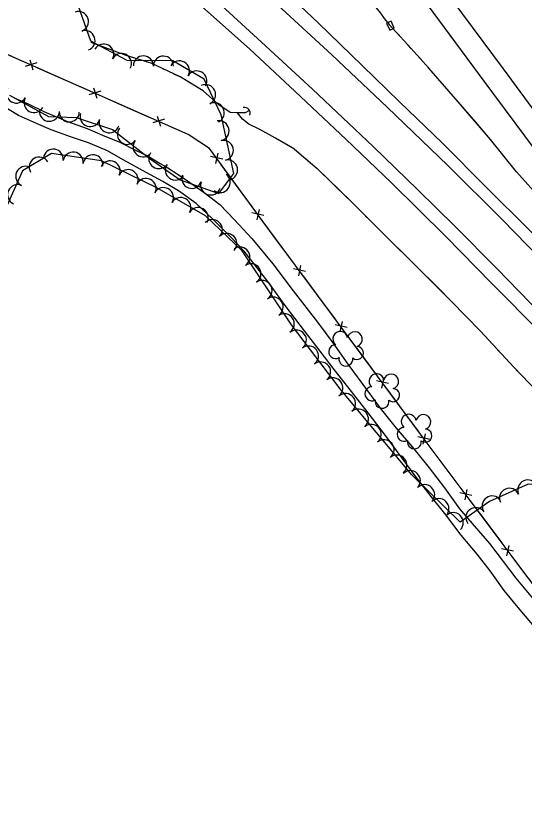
# Model space of a CAD drawing. Extents: x 353423 to 364002, y 127000 to 201942.
# Drawn here: x 359462 to 359665.3, y 131713.9 to 132026.4 of the extents above; entities that cross this region are included whole.
import ezdxf

# ---------------------------------------------------------------- set-up
doc = ezdxf.new("R2010")
doc.units = 0
for name, color, linetype in [('E_DTM_SlopeBottom', 7, 'Continuous'), ('E_DTM_SlopeTop', 7, 'Continuous'), ('E_FEN_Generic', 7, 'Continuous'), ('E_MISCPROP', 7, 'Continuous'), ('E_STRUCT_WingWall', 7, 'Continuous')]:
    doc.layers.add(name, color=color, linetype=linetype)

msp = doc.modelspace()

# ---------------------------------------------------------------- linework, layer by layer
at = {"layer": 'E_DTM_SlopeBottom'}
for p, q in [((359469.04, 132004.65), (359467.77, 132008.69)), ((359470.51, 132007.55), (359465.8, 132006.09)), ((359495.99, 131996.28), (359491.28, 131994.82)), ((359494.52, 131993.39), (359493.25, 131997.42)), ((359521.47, 131985.01), (359516.76, 131983.55)), ((359520, 131982.11), (359518.73, 131986.15)), ((359542.02, 131967.31), (359542.92, 131971.44)), ((359544.73, 131969.08), (359539.92, 131970.17)), ((359561.21, 131946.62), (359556.4, 131947.7)), ((359558.49, 131944.84), (359559.4, 131948.97)), ((359577.81, 131924.27), (359573, 131925.32)), ((359575.11, 131922.47), (359575.99, 131926.61)), ((359594.43, 131901.91), (359589.62, 131902.96)), ((359591.73, 131900.11), (359592.61, 131904.24)), ((359611.02, 131879.51), (359606.2, 131880.57)), ((359608.31, 131877.72), (359609.2, 131881.86)), ((359624.88, 131855.33), (359625.77, 131859.46)), ((359627.59, 131857.12), (359622.77, 131858.18)), ((359641.6, 131833.03), (359642.46, 131837.17)), ((359644.3, 131834.84), (359639.48, 131835.87)), ((359658.32, 131810.74), (359659.18, 131814.88)), ((359661.01, 131812.55), (359656.19, 131813.58))]:
    msp.add_line(p, q, dxfattribs=at)
for points in [[(359733.72, 131713.89), (359702.76, 131754.41), (359666.76, 131801.99), (359626.48, 131855.69), (359595.59, 131897.43), (359560.48, 131944.67), (359539.41, 131973.4), (359530.96, 131978.91), (359397.62, 132037.89), (359310.24, 132079.9), (359248.86, 132107.39), (359167.7, 132142.71), (359107.46, 132171.85), (359029.81, 132208.08), (358952.68, 132209.19), (358924.74, 132208.19)], [(359611.49, 132020.62), (359613.31, 132021.44), (359612.08, 132024.18), (359610.26, 132023.36), (359611.49, 132020.62)], [(359464.85, 132008.15), (359454.49, 132012.73)], [(359479.97, 132001.46), (359470.87, 132005.49)], [(359490.33, 131996.88), (359479.97, 132001.46)], [(359505.45, 131990.19), (359496.35, 131994.22)], [(359515.8, 131985.61), (359505.45, 131990.19)], [(359530.93, 131978.92), (359521.83, 131982.95)], [(359540.12, 131972.43), (359539.41, 131973.4), (359530.96, 131978.91), (359530.93, 131978.92)], [(359549.9, 131959.09), (359544.01, 131967.12)], [(359556.6, 131949.96), (359549.9, 131959.09)], [(359566.43, 131936.67), (359560.49, 131944.66)], [(359573.18, 131927.58), (359566.43, 131936.67)], [(359583.05, 131914.3), (359577.11, 131922.3)], [(359589.8, 131905.22), (359583.05, 131914.3)], [(359599.66, 131891.94), (359595.59, 131897.43), (359593.73, 131899.94)], [(359606.39, 131882.84), (359599.66, 131891.94)], [(359616.23, 131869.54), (359610.31, 131877.55)], [(359622.97, 131860.44), (359616.23, 131869.54)], [(359632.86, 131847.19), (359626.88, 131855.15)], [(359639.65, 131838.13), (359632.86, 131847.19)], [(359649.58, 131824.9), (359643.6, 131832.87)], [(359656.37, 131815.85), (359649.58, 131824.9)], [(359666.29, 131802.61), (359660.32, 131810.58)]]:
    msp.add_lwpolyline(points, dxfattribs=at)
msp.add_ellipse((359552.93, 131987.08), major_axis=(2.25, 1.89), ratio=0.85703, start_param=5.356084, end_param=7.210314, dxfattribs=at)
at = {"layer": 'E_DTM_SlopeTop'}
for points in [[(359868.2, 131719.43), (359847.41, 131747.54), (359825.57, 131776.88), (359796.6, 131815.87), (359765.6, 131857.67), (359742.12, 131889.93), (359715.95, 131925.49), (359687.37, 131963.93), (359656.97, 132005.11), (359627.89, 132044.33), (359595.85, 132087.53), (359565.18, 132128.99), (359537.2, 132166.91), (359505.6, 132209.55), (359474.16, 132252.13), (359447.44, 132288.27)], [(359751.37, 131861.94), (359744.68, 131871.36), (359730.53, 131890.77), (359712.31, 131914.84), (359693.49, 131940.26), (359673.57, 131967.47), (359649.21, 132000.18), (359628.86, 132027.78), (359606.09, 132058.41), (359583.98, 132088.43), (359555.5, 132126.69), (359533.12, 132157.04), (359512.43, 132184.65), (359487.03, 132219.32), (359462.18, 132253.26), (359440.56, 132282.21)], [(359848.21, 131724.01), (359828.93, 131748.59), (359812.62, 131768.97), (359793.78, 131792.21), (359774.6, 131815.52), (359754.43, 131839.17), (359744.04, 131851.3), (359727.16, 131870.29), (359705.92, 131893.68), (359681.76, 131919.04), (359656.38, 131945.02), (359634.73, 131966.57), (359610.44, 131989.93), (359588.34, 132010.76), (359565.03, 132032.22), (359539.45, 132055.04), (359511.05, 132079.94), (359486.28, 132100.8), (359462, 132120.43), (359439.65, 132138.15)], [(359829.79, 131722.95), (359815.52, 131741.24), (359796.41, 131765.22), (359779.05, 131786.77), (359761.9, 131807.33), (359743.27, 131829.13), (359722.54, 131852.67), (359704.55, 131872.62), (359689.86, 131888.7), (359672.14, 131907.09), (359654.35, 131925.48), (359637.61, 131942.19), (359622.74, 131956.82), (359604.84, 131974.1), (359580.59, 131997.01), (359560.31, 132015.88), (359542.62, 132031.93), (359524.86, 132047.65), (359508.32, 132062.07), (359490.01, 132077.74), (359471.36, 132093.36), (359448.96, 132111.3)], [(359818.68, 131728.32), (359802.2, 131749.43), (359778.26, 131779.18), (359757.21, 131804.4), (359732.64, 131833.16), (359709.98, 131858.45), (359689.67, 131880.76), (359671.68, 131899.94), (359652.35, 131919.4), (359633.96, 131938.19), (359612.26, 131959.63), (359593.97, 131977.08), (359573.75, 131996.16), (359555.51, 132013.17), (359538.8, 132027.98), (359518.4, 132046.12), (359500.31, 132061.96), (359478.3, 132080.28), (359457.67, 132097.26)], [(359751.37, 131861.94), (359751.69, 131860.32), (359751.77, 131858.15), (359751.6, 131857.09), (359750.64, 131856.05), (359749.79, 131855.27), (359748.84, 131854.78), (359747.95, 131854.79), (359747.02, 131855.47), (359740.19, 131863), (359720.67, 131884.92), (359702.08, 131905.43), (359683.41, 131924.61), (359667.5, 131940.59), (359649.76, 131958.2), (359632.58, 131975.48), (359615.4, 131992.02), (359600.58, 132006.32), (359582.84, 132023.49), (359568.62, 132037.16)]]:
    msp.add_lwpolyline(points, dxfattribs=at)
at = {"layer": 'E_FEN_Generic'}
for points in [[(359459.55, 131994.61), (359475.13, 131986.14), (359486.17, 131985.76), (359500.76, 131980.98), (359515.71, 131969.18), (359527.78, 131960.83), (359543.14, 131955.44), (359549.13, 131963.42), (359544.07, 131986.86), (359537.29, 132001.06), (359524.78, 132008.3), (359506.54, 132008.49), (359492.06, 132016.18), (359487.16, 132030.2), (359471.17, 132048.35), (359458.45, 132060.05)], [(359711.03, 131730.14), (359698.5, 131758.45), (359689.67, 131781.67), (359684.23, 131801.85), (359680.49, 131811.57), (359687.93, 131819.19), (359697.17, 131825.86), (359692.15, 131837.05), (359666.83, 131839.37), (359651.34, 131832.43), (359639.69, 131824.16), (359620.28, 131843.12), (359592.04, 131876.91), (359572.2, 131902.89), (359552.48, 131932.48), (359537.9, 131946.51), (359518.41, 131957.67), (359496.26, 131968.44), (359476.34, 131971.31), (359464.71, 131964.42), (359457.42, 131948.05)]]:
    msp.add_lwpolyline(points, dxfattribs=at)
for centre, radius, start, end in [((359487.1, 132024.04), 4, 289.2925, 109.2772), ((359489.74, 132016.49), 4, 289.2925, 109.2772), ((359497.21, 132011.08), 4, 332.0259, 152.0106), ((359504.28, 132007.33), 4, 332.0259, 152.0106), ((359513.07, 132006.33), 4, 359.3941, 179.3788), ((359521.06, 132006.25), 4, 359.3941, 179.3788), ((359527.46, 132004.33), 4, 329.9439, 149.9286), ((359534.38, 132000.32), 4, 329.9439, 149.9286), ((359462.3, 131995.5), 4, 151.4681, 331.4528), ((359537.92, 131994.87), 4, 295.541, 115.5257), ((359469.33, 131991.68), 4, 151.4681, 331.4528), ((359541.37, 131987.66), 4, 295.541, 115.5257), ((359475.46, 131988.22), 4, 178.0619, 358.0466), ((359483.45, 131987.95), 4, 178.0619, 358.0466), ((359491.77, 131986.13), 4, 161.8686, 341.8532), ((359499.37, 131983.64), 4, 161.8686, 341.8532), ((359543.31, 131980.44), 4, 282.1893, 102.174), ((359506.65, 131979), 4, 141.6999, 321.6846), ((359512.93, 131974.04), 4, 141.6999, 321.6846), ((359545, 131972.62), 4, 282.1893, 102.174), ((359477.05, 131969.09), 4, 351.8156, 171.8003), ((359484.97, 131967.95), 4, 351.8156, 171.8003), ((359519.2, 131969.31), 4, 145.3332, 325.3179), ((359471.41, 131965.95), 4, 30.6689, 210.6536), ((359492.89, 131966.81), 4, 351.8156, 171.8003), ((359499.75, 131964.42), 4, 334.0764, 154.0611), ((359546.69, 131964.8), 4, 282.1893, 102.174), ((359466.03, 131962.24), 4, 66.0157, 246.0004), ((359506.94, 131960.92), 4, 334.0764, 154.0611), ((359525.78, 131964.75), 4, 145.3332, 325.3179), ((359532.36, 131961.44), 4, 160.6732, 340.6579), ((359543.77, 131959.77), 4, 233.1139, 53.0986), ((359462.78, 131954.93), 4, 66.0157, 246.0004), ((359514.13, 131957.43), 4, 334.0764, 154.0611), ((359539.91, 131958.79), 4, 160.6732, 340.6579), ((359521.07, 131953.74), 4, 330.191, 150.1757), ((359528.01, 131949.76), 4, 330.191, 150.1757), ((359534.95, 131945.78), 4, 330.191, 150.1757), ((359540.62, 131940.98), 4, 316.1091, 136.0937), ((359546.39, 131935.43), 4, 316.1091, 136.0937), ((359551.6, 131930.02), 4, 303.6966, 123.6812), ((359556.04, 131923.36), 4, 303.6966, 123.6812), ((359560.48, 131916.71), 4, 303.6966, 123.6812), ((359564.91, 131910.05), 4, 303.6966, 123.6812), ((359569.35, 131903.39), 4, 303.6966, 123.6812), ((359574.18, 131896.85), 4, 307.3744, 127.3591), ((359591.73, 131897.32), 2.97, 8.5418, 229.7756), ((359597.59, 131897.22), 2.97, 286.1926, 169.1658), ((359579.03, 131890.5), 4, 307.3744, 127.3591), ((359589.89, 131892.27), 2.78, 91.5126, 299.2856), ((359598.36, 131891.75), 2.61, 230.8978, 88.8304), ((359593.97, 131889.28), 2.78, 168.1897, 9.2007), ((359583.89, 131884.14), 4, 307.3744, 127.3591), ((359588.74, 131877.78), 4, 307.3744, 127.3591), ((359606.2, 131880.44), 2.97, 8.5418, 229.7756), ((359612.06, 131880.34), 2.97, 286.1926, 169.1658), ((359604.36, 131875.39), 2.78, 91.5126, 299.2856), ((359612.83, 131874.87), 2.61, 230.8978, 88.8304), ((359593.84, 131871.5), 4, 309.8988, 129.8834), ((359608.44, 131872.4), 2.78, 168.1897, 9.2007), ((359598.97, 131865.36), 4, 309.8988, 129.8834), ((359619.08, 131864.28), 2.97, 8.5418, 229.7756), ((359624.94, 131864.18), 2.97, 286.1926, 169.1658), ((359604.1, 131859.22), 4, 309.8988, 129.8834), ((359617.24, 131859.23), 2.78, 91.5126, 299.2856), ((359625.71, 131858.71), 2.61, 230.8978, 88.8304), ((359609.23, 131853.09), 4, 309.8988, 129.8834), ((359621.32, 131856.24), 2.78, 168.1897, 9.2007), ((359614.36, 131846.95), 4, 309.8988, 129.8834), ((359619.72, 131840.74), 4, 315.6728, 135.6575), ((359666.65, 131837), 4, 24.1491, 204.1338), ((359625.45, 131835.15), 4, 315.6728, 135.6575), ((359659.35, 131833.73), 4, 24.1491, 204.1338), ((359652.42, 131830.63), 4, 35.371, 215.3557), ((359631.17, 131829.56), 4, 315.6728, 135.6575), ((359636.89, 131823.97), 4, 315.6728, 135.6575), ((359645.9, 131826), 4, 35.371, 215.3557)]:
    msp.add_arc(centre, radius, start, end, dxfattribs=at)
at = {"layer": 'E_MISCPROP'}
for points in [[(359461.46, 131993.64), (359466.99, 131991.19), (359473.25, 131988.11), (359482.78, 131984.12), (359490.54, 131981.31), (359496.75, 131978.68), (359503.57, 131975.93), (359509.93, 131972.64), (359514.97, 131970.25), (359519.78, 131967.41), (359522.88, 131965.65), (359526.97, 131962.94), (359530.73, 131960.5), (359537.3, 131955.81), (359543.54, 131950.96), (359549.49, 131944.94), (359556.42, 131937.41), (359564.83, 131927.3), (359572.89, 131916.47), (359582.61, 131904.07), (359588.7, 131895.71), (359594.79, 131887.29), (359602.58, 131876.64), (359607.68, 131869.68), (359614.05, 131861.71), (359620.59, 131854.12), (359627.24, 131845.92), (359633.39, 131837.84), (359639.37, 131829.43), (359645.19, 131822.69), (359651.3, 131815.61), (359661.89, 131801.86), (359668.48, 131793.83)], [(359668.66, 131783.22), (359662.78, 131790.12), (359657.23, 131796.92), (359651.58, 131804.77), (359646.42, 131811.34), (359639.99, 131819.03), (359633.57, 131827.62), (359628.08, 131834.41), (359621.65, 131842.66), (359616.5, 131849.73), (359609.86, 131858.71), (359602.89, 131867.8), (359596.24, 131876.33), (359589.33, 131885.09), (359583.67, 131892.38), (359577.41, 131900.52), (359569.73, 131910.73), (359562.76, 131920.27), (359553.26, 131932.39), (359548.31, 131937.74), (359540.71, 131945.28), (359534.1, 131951.36), (359527.03, 131956.44), (359520.83, 131960.24), (359514.14, 131963.82), (359505.01, 131968.81), (359498.64, 131972.39), (359495.26, 131973.87), (359491.16, 131975.58), (359484.29, 131977.88), (359476.25, 131980.86), (359470.32, 131983.38), (359463.17, 131986.57), (359455.54, 131991.05)]]:
    msp.add_lwpolyline(points, dxfattribs=at)
at = {"layer": 'E_STRUCT_WingWall'}
for points in [[(359426.12, 132234.57), (359436.9, 132227.89), (359446.54, 132218.99), (359458.12, 132208.07), (359471.88, 132194.01), (359482.56, 132182.7), (359497.11, 132164.74), (359511.23, 132147.05), (359525.51, 132129.2), (359537.21, 132115.05), (359550.4, 132098.88), (359564.4, 132081.31), (359579.23, 132062.33), (359590.6, 132048.13), (359598.18, 132038.87), (359604.56, 132031.28), (359607.74, 132027.35), (359609.28, 132025.33), (359611.31, 132022.92)], [(359609.28, 132025.34), (359609.28, 132025.33), (359610.57, 132023.81)], [(359697.63, 131922.92), (359688.67, 131933.42), (359673.61, 131951.23), (359662.11, 131964.1), (359651.73, 131977.01), (359638.87, 131992.01), (359627.1, 132005.49), (359618.74, 132014.71), (359614.12, 132019.83), (359611.31, 132022.92)], [(359612.07, 132022.09), (359611.31, 132022.92)], [(359616.09, 132017.64), (359614.75, 132019.13)], [(359555.2, 131988.38), (359553.69, 131987.56), (359550.68, 131987.54), (359547.79, 131987.79), (359543.26, 131990.74), (359536.92, 131996.42), (359527.74, 132001.92), (359516.11, 132007.45), (359506.12, 132010.45), (359492.21, 132015.72)], [(359510.48, 132009.14), (359506.12, 132010.45), (359492.21, 132015.72)], [(359620.12, 132013.19), (359618.77, 132014.67)], [(359624.15, 132008.75), (359622.8, 132010.23)], [(359516.22, 132007.39), (359516.11, 132007.45), (359514.32, 132007.99)], [(359521.64, 132004.82), (359519.84, 132005.67)], [(359645.84, 131983.88), (359638.87, 131992.01), (359627.1, 132005.49), (359626.84, 132005.79)], [(359527.06, 132002.24), (359525.26, 132003.1)], [(359555.2, 131988.38), (359553.69, 131987.56), (359550.68, 131987.54), (359547.79, 131987.79), (359543.26, 131990.74), (359536.92, 131996.42), (359530.53, 132000.25)], [(359573.41, 131973.05), (359565.88, 131977.52), (359559.63, 131980.88), (359555.15, 131983.04), (359552.61, 131985.07), (359550.68, 131987.54)], [(359573.41, 131973.05), (359565.88, 131977.52), (359559.63, 131980.88), (359555.15, 131983.04), (359552.61, 131985.07), (359550.68, 131987.54)], [(359664.36, 131961.58), (359662.11, 131964.1), (359651.73, 131977.01), (359645.84, 131983.88)], [(359573.41, 131973.05), (359582.51, 131965.38), (359596.06, 131952.21), (359607.24, 131941.01), (359621.83, 131926.66), (359636.1, 131912.43), (359647.82, 131900.39), (359661.03, 131886.11), (359673.58, 131872.96), (359688.7, 131855.26), (359698.8, 131842.85), (359707.7, 131831.85), (359714.04, 131821.2), (359717.78, 131810.92), (359722.23, 131800.74), (359725.92, 131791.41), (359730.37, 131781.57), (359732.96, 131768.57), (359736.19, 131757.85), (359741.68, 131746.1), (359746.14, 131736.37), (359749.13, 131729.16)], [(359573.41, 131973.05), (359582.51, 131965.38), (359594.77, 131953.46)], [(359597.61, 131950.65), (359599.03, 131949.24)], [(359601.85, 131946.4), (359603.27, 131944.99)], [(359606.09, 131942.16), (359607.24, 131941.01), (359607.51, 131940.75)], [(359610.36, 131937.94), (359621.83, 131926.66), (359630.97, 131917.54)], [(359630.97, 131917.54), (359636.1, 131912.43), (359647.82, 131900.39), (359651.19, 131896.75)], [(359653.91, 131893.82), (359655.26, 131892.35)], [(359657.98, 131889.41), (359659.34, 131887.94)], [(359662.07, 131885.02), (359663.45, 131883.58)]]:
    msp.add_lwpolyline(points, dxfattribs=at)

doc.saveas('drawing.dxf')
